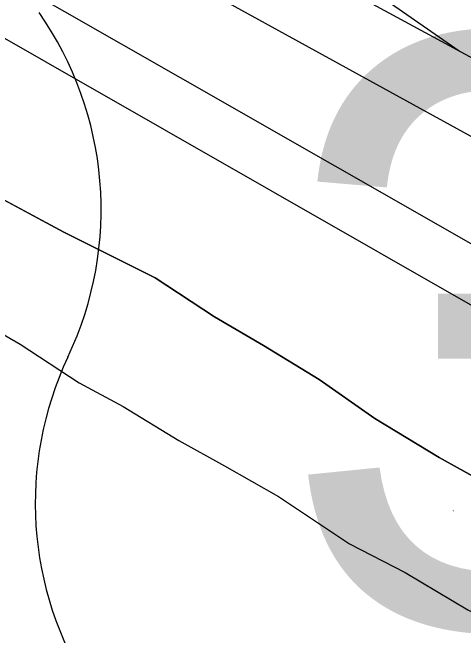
# Model space of a CAD drawing. Extents: x 39.8 to 73.8, y 13 to 35.
# Drawn here: x 43.3196 to 43.4206, y 31.557 to 31.6964 of the extents above; entities that cross this region are included whole.
import ezdxf

# ---------------------------------------------------------------- set-up
doc = ezdxf.new("R2010")
doc.units = 0
for name, color, linetype in [('GM_X_Corporation', 7, 'Continuous'), ('GM_X_Major_River', 7, 'Continuous'), ('GM_X_Rail_Line', 7, 'Continuous'), ('GM_X_US_Location', 7, 'Continuous'), ('GM_X_US_Route', 7, 'Continuous'), ('GM_X_US_Shield', 7, 'Continuous')]:
    doc.layers.add(name, color=color, linetype=linetype)

msp = doc.modelspace()

# ---------------------------------------------------------------- linework, layer by layer
at = {"layer": 'GM_X_Corporation'}
msp.add_lwpolyline([(42.89537723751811, 31.96480703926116), (42.978767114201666, 31.918056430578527), (43.22159455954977, 31.77898702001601), (43.460605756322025, 31.64768581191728), (43.48982998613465, 31.634006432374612), (43.49631724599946, 31.629621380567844), (43.50220017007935, 31.625336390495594), (43.590820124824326, 31.577295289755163), (43.64404528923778, 31.548139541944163), (43.71480312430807, 31.501403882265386), (43.715319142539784, 31.508129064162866), (43.95289987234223, 31.375620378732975)], dxfattribs=at)
at = {"layer": 'GM_X_Major_River'}
for p, q in [((43.331128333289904, 31.647236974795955), (43.31560749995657, 31.655572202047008)), ((43.3515677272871, 31.637007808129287), (43.331128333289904, 31.647236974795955)), ((43.3648158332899, 31.628293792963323), (43.3515677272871, 31.637007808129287)), ((43.310677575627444, 31.62828432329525), (43.32127795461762, 31.62222371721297)), ((43.375793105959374, 31.621852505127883), (43.3648158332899, 31.628293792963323)), ((43.32127795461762, 31.62222371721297), (43.334526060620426, 31.613507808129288)), ((43.3882855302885, 31.61427295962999), (43.375793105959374, 31.621852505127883)), ((43.334526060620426, 31.613507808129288), (43.34436886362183, 31.60820288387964)), ((43.40077606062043, 31.605558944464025), (43.3882855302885, 31.61427295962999)), ((43.34436886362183, 31.60820288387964), (43.35685939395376, 31.60062523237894)), ((43.415160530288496, 31.596843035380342), (43.40077606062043, 31.605558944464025)), ((43.35685939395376, 31.60062523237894), (43.36707909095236, 31.594941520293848)), ((43.43143704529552, 31.587750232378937), (43.415160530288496, 31.596843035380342)), ((43.36707909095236, 31.594941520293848), (43.3791927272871, 31.588121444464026)), ((43.3791927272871, 31.588121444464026), (43.39509234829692, 31.57751348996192)), ((43.39509234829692, 31.57751348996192), (43.40758098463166, 31.571072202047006)), ((43.40758098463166, 31.571072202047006), (43.42158856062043, 31.562735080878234))]:
    msp.add_line(p, q, dxfattribs=at)
for points in [[(43.31560749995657, 31.655572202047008), (43.331128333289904, 31.647236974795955), (43.3515677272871, 31.637007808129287), (43.3648158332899, 31.628293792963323), (43.375793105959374, 31.621852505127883), (43.3882855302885, 31.61427295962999), (43.40077606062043, 31.605558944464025), (43.415160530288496, 31.596843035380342), (43.43143704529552, 31.587750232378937), (43.442793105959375, 31.580551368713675), (43.452634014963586, 31.575625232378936), (43.46966810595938, 31.56615364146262), (43.48518893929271, 31.55819720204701), (43.49502984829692, 31.55289227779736), (43.50752227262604, 31.544178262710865), (43.518878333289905, 31.537736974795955)], [(43.310677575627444, 31.62828432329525), (43.32127795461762, 31.62222371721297), (43.334526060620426, 31.613507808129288), (43.34436886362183, 31.60820288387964), (43.35685939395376, 31.60062523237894), (43.36707909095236, 31.594941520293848), (43.3791927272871, 31.588121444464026), (43.39509234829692, 31.57751348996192), (43.40758098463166, 31.571072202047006), (43.42158856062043, 31.562735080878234), (43.43332340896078, 31.556672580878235), (43.4458158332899, 31.550988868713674), (43.458304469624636, 31.54341121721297), (43.46814727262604, 31.537729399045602), (43.477990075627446, 31.532424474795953), (43.488967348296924, 31.526361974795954), (43.4995658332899, 31.520678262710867), (43.51243515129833, 31.513100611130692)]]:
    msp.add_lwpolyline(points, dxfattribs=at)
at = {"layer": 'GM_X_Rail_Line'}
msp.add_line((43.35162612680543, 31.73551486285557), (43.41968227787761, 31.68782764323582), dxfattribs=at)
msp.add_lwpolyline([(42.90074050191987, 31.997449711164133), (42.93558559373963, 31.97830406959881), (42.95863692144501, 31.96321731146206), (43.01256131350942, 31.922965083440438), (43.0415690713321, 31.902461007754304), (43.08741135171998, 31.87157852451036), (43.2382681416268, 31.788560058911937), (43.34336870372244, 31.72919855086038), (43.42554965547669, 31.684646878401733), (43.440281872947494, 31.67411539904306), (43.46785300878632, 31.654709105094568), (43.48403305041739, 31.646145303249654), (43.796564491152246, 31.474275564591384), (43.93050363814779, 31.40100494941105)], dxfattribs=at)
at = {"layer": 'GM_X_US_Route'}
for points in [[(42.74100607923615, 31.994541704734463), (42.763054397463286, 31.987888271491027), (42.79003176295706, 31.979498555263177), (42.81223891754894, 31.970944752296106), (42.83230729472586, 31.962884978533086), (42.855501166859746, 31.952685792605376), (42.89349112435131, 31.932764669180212), (42.93544662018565, 31.909258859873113), (42.96571417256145, 31.89231534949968), (42.9920335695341, 31.87718187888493), (43.020491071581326, 31.860897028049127), (43.05931237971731, 31.838525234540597), (43.09879174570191, 31.81566006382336), (43.142548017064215, 31.791150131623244), (43.18169801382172, 31.768614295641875), (43.21657119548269, 31.748545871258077), (43.274474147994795, 31.71548153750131), (43.35359690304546, 31.670245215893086), (43.449663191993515, 31.61530366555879), (43.459597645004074, 31.609638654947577), (43.507072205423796, 31.582568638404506), (43.53126941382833, 31.568556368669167)], [(42.89921453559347, 31.943096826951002), (42.9288234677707, 31.92681135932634), (42.958104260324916, 31.91003246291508), (42.99034529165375, 31.89144481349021), (43.021928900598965, 31.873679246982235), (43.062065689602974, 31.850649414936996), (43.105657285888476, 31.82548143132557), (43.144971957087, 31.803603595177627), (43.18609610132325, 31.779587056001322), (43.2239306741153, 31.757873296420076), (43.27936620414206, 31.726290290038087), (43.35717291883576, 31.68187599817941), (43.460570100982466, 31.622887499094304), (43.50966146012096, 31.594857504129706), (43.573486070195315, 31.559325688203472), (43.639284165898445, 31.520504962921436), (43.692581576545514, 31.489908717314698), (43.73847595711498, 31.461943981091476), (43.7884831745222, 31.43019630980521), (43.824672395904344, 31.405850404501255), (43.86513847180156, 31.37739291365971), (43.90066965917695, 31.35173157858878), (43.93504943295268, 31.325740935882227)]]:
    msp.add_lwpolyline(points, dxfattribs=at)
at = {"layer": 'GM_X_US_Shield'}
for centre, radius, start, end in [((43.2625429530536, 31.652333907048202), 0.07690445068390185, 334.5471236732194, 35.000929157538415), ((43.40158644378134, 31.586577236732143), 0.07690445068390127, 154.8319194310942, 270.63826363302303)]:
    msp.add_arc(centre, radius, start, end, dxfattribs=at)

# ---------------------------------------------------------------- texts
at = {"layer": 'GM_X_US_Location'}
msp.add_text('33', height=0.0001893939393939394, rotation=1e-05, dxfattribs=at).set_placement((43.4182110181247, 31.58479138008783))
at = {"layer": 'GM_X_US_Shield'}
msp.add_text('33', height=0.13183620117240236, dxfattribs=at).set_placement((43.37909818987, 31.559116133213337))

doc.saveas('drawing.dxf')
